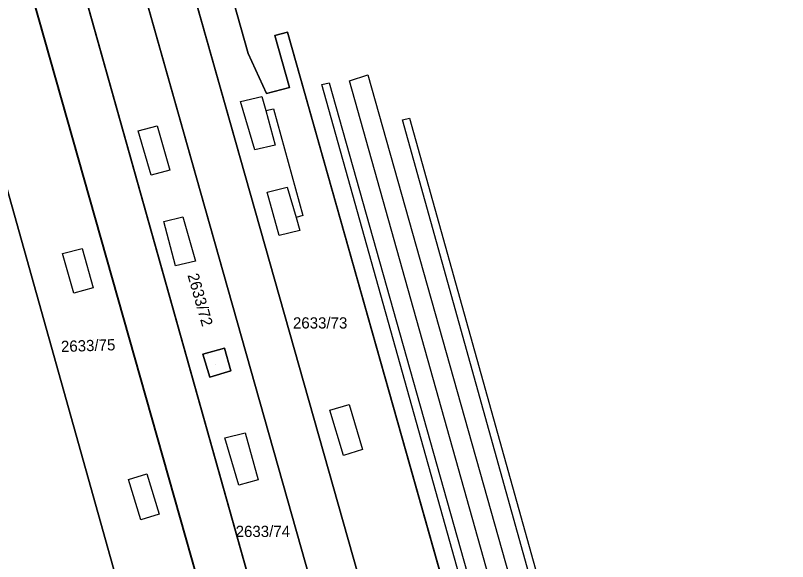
# Model space of a CAD drawing. Extents: x -263423 to -261326, y -1240067 to -1237864.
# Drawn here: x -262049.1 to -261911.8, y -1239395.6 to -1239298.4 of the extents above; entities that cross this region are included whole.
import ezdxf

# ---------------------------------------------------------------- set-up
doc = ezdxf.new("R2010")
doc.units = 0
for name, color, linetype in [('body_kn', 7, 'Continuous'), ('kladpar_druhypozemkov', 7, 'Continuous'), ('kladpar_hranice', 7, 'Continuous'), ('kladpar_parcelnecisla', 7, 'Continuous'), ('kladpar_plochy', 7, 'Continuous'), ('kladpar_sipky', 7, 'Continuous'), ('zappar_hrandruhpozemk', 7, 'Continuous')]:
    doc.layers.add(name, color=color, linetype=linetype)

msp = doc.modelspace()

# ---------------------------------------------------------------- linework, layer by layer
at = {"layer": 'body_kn'}
for p, q in [((-262002.96, -1239302.03), (-262002.96, -1239302.03)), ((-262000.7, -1239301.44), (-262000.7, -1239301.44)), ((-262007.68, -1239305.2), (-262007.68, -1239305.2)), ((-261986.44, -1239309.03), (-261986.44, -1239309.03)), ((-261994.61, -1239310.74), (-261994.61, -1239310.74)), ((-261993.28, -1239310.41), (-261993.28, -1239310.41)), ((-261989.67, -1239310.07), (-261989.67, -1239310.07)), ((-262004.45, -1239312.3), (-262004.45, -1239312.3)), ((-262000.33, -1239311.23), (-262000.33, -1239311.23)), ((-262005.25, -1239312.84), (-262005.25, -1239312.84)), ((-262009.05, -1239313.76), (-262009.05, -1239313.76)), ((-262009.05, -1239313.76), (-262009.05, -1239313.76)), ((-262003.21, -1239315.05), (-262003.21, -1239315.05)), ((-262004.54, -1239315.32), (-262004.54, -1239315.32)), ((-262004.54, -1239315.32), (-262004.54, -1239315.32)), ((-261980.25, -1239317.01), (-261980.25, -1239317.01)), ((-261978.99, -1239316.71), (-261978.99, -1239316.71)), ((-262027.28, -1239318.97), (-262027.28, -1239318.97)), ((-262027.28, -1239318.97), (-262027.28, -1239318.97)), ((-262023.86, -1239318.05), (-262023.86, -1239318.05)), ((-262002.91, -1239321.54), (-262002.91, -1239321.54)), ((-262006.52, -1239322.33), (-262006.52, -1239322.33)), ((-262021.65, -1239325.99), (-262021.65, -1239325.99)), ((-262024.95, -1239326.84), (-262024.95, -1239326.84)), ((-262004.32, -1239329.88), (-262004.32, -1239329.88)), ((-262004.32, -1239329.88), (-262004.32, -1239329.88)), ((-262000.77, -1239328.96), (-262000.77, -1239328.96)), ((-262019.32, -1239334.24), (-262019.32, -1239334.24)), ((-261997.95, -1239334.03), (-261997.95, -1239334.03)), ((-262022.67, -1239335.09), (-262022.67, -1239335.09)), ((-262022.67, -1239335.09), (-262022.67, -1239335.09)), ((-261999.15, -1239334.36), (-261999.15, -1239334.36)), ((-261998.51, -1239336.71), (-261998.51, -1239336.71)), ((-262002.18, -1239337.56), (-262002.18, -1239337.56)), ((-262040.71, -1239340.8), (-262040.71, -1239340.8)), ((-262040.71, -1239340.8), (-262040.71, -1239340.8)), ((-262037.23, -1239339.89), (-262037.23, -1239339.89)), ((-262017.05, -1239342.17), (-262017.05, -1239342.17)), ((-262020.59, -1239342.96), (-262020.59, -1239342.96)), ((-262038.7, -1239347.85), (-262038.7, -1239347.85)), ((-262035.28, -1239346.87), (-262035.28, -1239346.87)), ((-262011.93, -1239357.63), (-262011.93, -1239357.63)), ((-262011.93, -1239357.63), (-262011.93, -1239357.63)), ((-262015.73, -1239358.73), (-262015.73, -1239358.73)), ((-262010.76, -1239361.67), (-262010.76, -1239361.67)), ((-262014.54, -1239362.78), (-262014.54, -1239362.78)), ((-261989.75, -1239367.68), (-261989.75, -1239367.68)), ((-261993.17, -1239368.66), (-261993.17, -1239368.66)), ((-261993.17, -1239368.66), (-261993.17, -1239368.66)), ((-262008.23, -1239372.7), (-262008.23, -1239372.7)), ((-262011.84, -1239373.61), (-262011.84, -1239373.61)), ((-262011.84, -1239373.61), (-262011.84, -1239373.61)), ((-261990.77, -1239376.72), (-261990.77, -1239376.72)), ((-261987.35, -1239375.67), (-261987.35, -1239375.67)), ((-262028.98, -1239380.98), (-262028.98, -1239380.98)), ((-262028.98, -1239380.98), (-262028.98, -1239380.98)), ((-262025.69, -1239380), (-262025.69, -1239380)), ((-262009.38, -1239381.99), (-262009.38, -1239381.99)), ((-262005.9, -1239381.08), (-262005.9, -1239381.08)), ((-262023.55, -1239387.17), (-262023.55, -1239387.17)), ((-262026.78, -1239388.15), (-262026.78, -1239388.15))]:
    msp.add_line(p, q, dxfattribs=at)
at = {"layer": 'kladpar_druhypozemkov'}
for p, q in [((-261993.75, -1239352.13), (-261993.75, -1239352.13)), ((-262035.13, -1239356.06), (-262035.13, -1239356.06)), ((-262013.44, -1239360.46), (-262013.44, -1239360.46)), ((-262004.28, -1239389.04), (-262004.28, -1239389.04))]:
    msp.add_line(p, q, dxfattribs=at)
at = {"layer": 'kladpar_hranice'}
msp.add_line((-262060.61, -1239172.5), (-261947.03, -1239574.35), dxfattribs=at)
for points in [[(-261926.4, -1239574.07), (-261923.86, -1239573.32), (-262000.7, -1239301.44), (-262002.96, -1239302.03), (-262000.33, -1239311.23), (-262004.45, -1239312.3), (-262007.68, -1239305.2), (-262047.14, -1239165.37), (-262053.47, -1239167.16), (-261937.76, -1239576.09), (-261929.83, -1239574.1), (-261972.86, -1239422.29), (-261969.75, -1239421.44), (-261926.4, -1239574.07)], [(-261923.86, -1239573.32), (-261926.4, -1239574.07), (-261969.75, -1239421.44), (-261972.86, -1239422.29), (-261929.83, -1239574.1), (-261937.76, -1239576.09), (-262053.47, -1239167.16), (-262047.14, -1239165.37), (-262007.68, -1239305.2), (-262004.45, -1239312.3), (-262000.33, -1239311.23), (-262002.96, -1239302.03), (-262000.7, -1239301.44), (-261923.86, -1239573.32)], [(-261947.03, -1239574.35), (-262060.61, -1239172.5), (-262070.24, -1239175.71), (-261957.35, -1239577.3), (-261947.03, -1239574.35)], [(-261947.03, -1239574.35), (-261957.35, -1239577.3), (-262070.24, -1239175.71), (-262060.61, -1239172.5)], [(-261962.94, -1239636.94), (-261984.6, -1239582.08), (-261987.99, -1239570.16), (-261983.5, -1239568.76), (-262020.88, -1239437.04), (-262012.64, -1239434.66), (-261974.58, -1239568.27), (-261969.12, -1239566.77), (-262077.72, -1239183.39)], [(-262077.72, -1239183.39), (-261969.12, -1239566.77)], [(-262056.45, -1239308.79), (-262053.97, -1239308.09), (-262051.55, -1239316.7), (-262054.01, -1239317.39), (-262052.72, -1239321.96), (-262053.59, -1239322.21), (-262051.99, -1239327.91), (-262051.05, -1239327.64), (-262030.88, -1239399.57), (-262027.03, -1239398.49), (-262022.05, -1239416.25), (-262025.9, -1239417.33), (-262025.28, -1239419.52), (-262029.92, -1239420.82), (-262045.52, -1239425.13)], [(-261969.12, -1239566.77), (-261974.58, -1239568.27), (-262012.64, -1239434.66), (-262020.88, -1239437.04), (-261983.5, -1239568.76), (-261987.99, -1239570.16), (-262024.79, -1239439.8), (-262026.34, -1239434.3), (-262025.67, -1239434.11), (-262029.92, -1239420.82), (-262025.28, -1239419.52), (-262025.9, -1239417.33), (-262022.05, -1239416.25), (-262027.03, -1239398.49), (-262030.88, -1239399.57), (-262051.05, -1239327.64)], [(-262015.73, -1239358.73), (-262014.54, -1239362.78), (-262010.76, -1239361.67), (-262011.93, -1239357.63), (-262015.73, -1239358.73)], [(-262011.93, -1239357.63), (-262010.76, -1239361.67), (-262014.54, -1239362.78), (-262015.73, -1239358.73), (-262011.93, -1239357.63)]]:
    msp.add_lwpolyline(points, dxfattribs=at)
at = {"layer": 'kladpar_plochy'}
for p, q in [((-262007.68, -1239305.2), (-262047.14, -1239165.37)), ((-262053.47, -1239167.16), (-261937.76, -1239576.09)), ((-261947.03, -1239574.35), (-262060.61, -1239172.5)), ((-262060.61, -1239172.5), (-261947.03, -1239574.35)), ((-262070.24, -1239175.71), (-261957.35, -1239577.3)), ((-261957.35, -1239577.3), (-262070.24, -1239175.71)), ((-261969.12, -1239566.77), (-262077.72, -1239183.39)), ((-262000.7, -1239301.44), (-262002.96, -1239302.03)), ((-262002.96, -1239302.03), (-262000.33, -1239311.23)), ((-261923.86, -1239573.32), (-262000.7, -1239301.44)), ((-262004.45, -1239312.3), (-262007.68, -1239305.2)), ((-262000.33, -1239311.23), (-262004.45, -1239312.3)), ((-262011.93, -1239357.63), (-262015.73, -1239358.73)), ((-262010.76, -1239361.67), (-262011.93, -1239357.63)), ((-262015.73, -1239358.73), (-262014.54, -1239362.78)), ((-262014.54, -1239362.78), (-262010.76, -1239361.67))]:
    msp.add_line(p, q, dxfattribs=at)
for points in [[(-261923.86, -1239573.32), (-261926.4, -1239574.07), (-261969.75, -1239421.44), (-261972.86, -1239422.29), (-261929.83, -1239574.1), (-261937.76, -1239576.09), (-262053.47, -1239167.16), (-262047.14, -1239165.37), (-262007.68, -1239305.2), (-262004.45, -1239312.3), (-262000.33, -1239311.23), (-262002.96, -1239302.03), (-262000.7, -1239301.44)], [(-262011.93, -1239357.63), (-262010.76, -1239361.67), (-262014.54, -1239362.78), (-262015.73, -1239358.73)]]:
    msp.add_lwpolyline(points, close=True, dxfattribs=at)
for points in [[(-262077.72, -1239183.39), (-261969.12, -1239566.77), (-261974.58, -1239568.27), (-262012.64, -1239434.66), (-262020.88, -1239437.04), (-261983.5, -1239568.76), (-261987.99, -1239570.16), (-262024.79, -1239439.8), (-262026.34, -1239434.3), (-262025.67, -1239434.11), (-262029.92, -1239420.82), (-262025.28, -1239419.52), (-262025.9, -1239417.33), (-262022.05, -1239416.25), (-262027.03, -1239398.49), (-262030.88, -1239399.57), (-262051.05, -1239327.64)], [(-262051.05, -1239327.64), (-262030.88, -1239399.57), (-262027.03, -1239398.49), (-262022.05, -1239416.25), (-262025.9, -1239417.33), (-262025.28, -1239419.52), (-262029.92, -1239420.82), (-262045.52, -1239425.13), (-262046.26, -1239422.44), (-262070.7, -1239333.26)]]:
    msp.add_lwpolyline(points, dxfattribs=at)
at = {"layer": 'kladpar_sipky'}
msp.add_line((-262014.88, -1239358.75), (-262014.88, -1239358.75), dxfattribs=at)
at = {"layer": 'zappar_hrandruhpozemk'}
for p, q in [((-261989.67, -1239310.07), (-261986.44, -1239309.03)), ((-261994.61, -1239310.74), (-261993.28, -1239310.41)), ((-262006.52, -1239322.33), (-262009.05, -1239313.76)), ((-262004.54, -1239315.32), (-262003.21, -1239315.05)), ((-262003.21, -1239315.05), (-261997.95, -1239334.03)), ((-261980.25, -1239317.01), (-261978.99, -1239316.71)), ((-262024.95, -1239326.84), (-262027.28, -1239318.97)), ((-262002.91, -1239321.54), (-262006.52, -1239322.33)), ((-262021.65, -1239325.99), (-262024.95, -1239326.84)), ((-262002.18, -1239337.56), (-262004.32, -1239329.88)), ((-261997.95, -1239334.03), (-261999.15, -1239334.36)), ((-262020.59, -1239342.96), (-262022.67, -1239335.09)), ((-261998.51, -1239336.71), (-262002.18, -1239337.56)), ((-262038.7, -1239347.85), (-262040.71, -1239340.8)), ((-262017.05, -1239342.17), (-262020.59, -1239342.96)), ((-262035.28, -1239346.87), (-262038.7, -1239347.85)), ((-261990.77, -1239376.72), (-261993.17, -1239368.66)), ((-262009.38, -1239381.99), (-262011.84, -1239373.61)), ((-261987.35, -1239375.67), (-261990.77, -1239376.72)), ((-262026.78, -1239388.15), (-262028.98, -1239380.98)), ((-262005.9, -1239381.08), (-262009.38, -1239381.99)), ((-262023.55, -1239387.17), (-262026.78, -1239388.15))]:
    msp.add_line(p, q, dxfattribs=at)
for points in [[(-261986.44, -1239309.03), (-261955.96, -1239417.05), (-261912.49, -1239570.16)], [(-261920.95, -1239572.44), (-261964.25, -1239419.14), (-261994.61, -1239310.74)], [(-261993.28, -1239310.41), (-261962.79, -1239418.81), (-261918.85, -1239571.89)], [(-261915.48, -1239570.96), (-261959.38, -1239417.96), (-261989.67, -1239310.07)], [(-262009.05, -1239313.76), (-262005.25, -1239312.84), (-262004.54, -1239315.32), (-262002.91, -1239321.54)], [(-261909.86, -1239566.12), (-261952.73, -1239415.76), (-261980.25, -1239317.01)], [(-261978.99, -1239316.71), (-261951.4, -1239415.62), (-261908.65, -1239565.68)], [(-262027.28, -1239318.97), (-262023.86, -1239318.05), (-262021.65, -1239325.99)], [(-262004.32, -1239329.88), (-262000.77, -1239328.96), (-261999.15, -1239334.36), (-261998.51, -1239336.71)], [(-262022.67, -1239335.09), (-262019.32, -1239334.24), (-262017.05, -1239342.17)], [(-262040.71, -1239340.8), (-262037.23, -1239339.89), (-262035.28, -1239346.87)], [(-261993.17, -1239368.66), (-261989.75, -1239367.68), (-261987.35, -1239375.67)], [(-262011.84, -1239373.61), (-262008.23, -1239372.7), (-262005.9, -1239381.08)], [(-262028.98, -1239380.98), (-262025.69, -1239380), (-262023.55, -1239387.17)]]:
    msp.add_lwpolyline(points, dxfattribs=at)

# ---------------------------------------------------------------- texts
at = {"layer": 'kladpar_parcelnecisla'}
for s, rotation, p in [('2633/72', 286, (-262018.51, -1239344.63)), ('2633/73', 360, (-261999.73, -1239354.14)), ('2633/75', 2, (-262040.95, -1239358.34)), ('2633/74', 360, (-262009.92, -1239391.23))]:
    msp.add_text(s, height=2, rotation=rotation, dxfattribs=at).set_placement(p)

doc.saveas('drawing.dxf')
